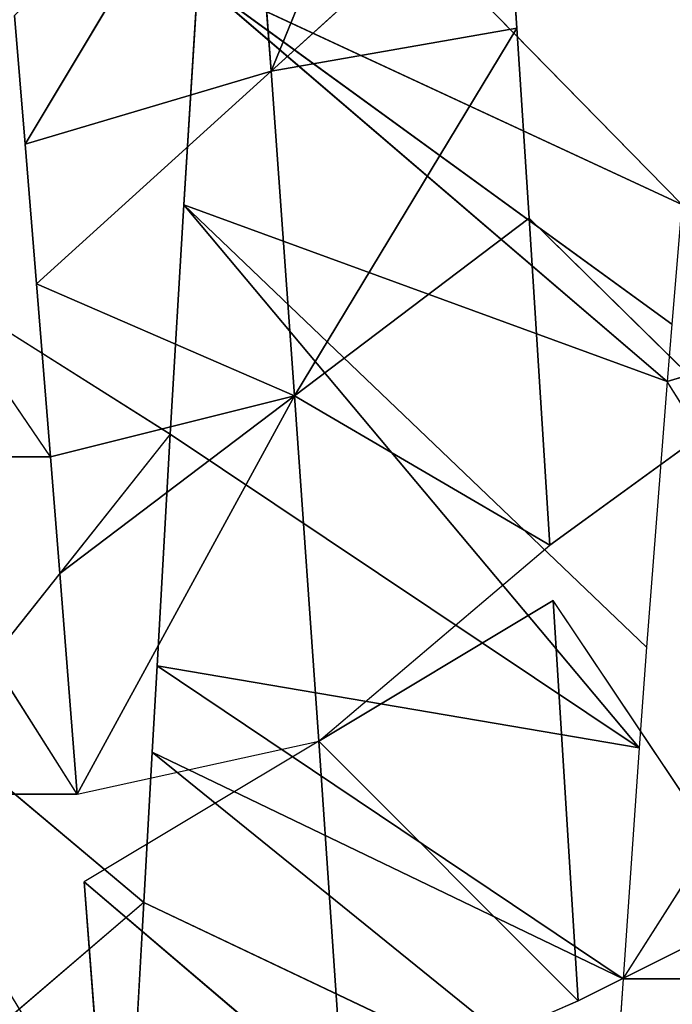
# Model space of a CAD drawing. Extents: x 0 to 40, y 0 to 81.9.
# Tile 553 of 623: x 33.072 to 33.376, y 75.366 to 75.826. Entities that reach past the tile are written whole.
import ezdxf

# ---------------------------------------------------------------- set-up
doc = ezdxf.new("R2010")
doc.units = 0
doc.header["$LTSCALE"] = 25.4
doc.layers.get('0').update_dxf_attribs({"color": 13, "linetype": 'CONTINUOUS'})

# ---------------------------------------------------------------- blocks, each defined once
blk = doc.blocks.new('ICE-TUBE-LED-S-8118_STL')
at = {"color": 0}
for p, q in [((75.94058, -10.98043, 47.38472), (76.08642, -10.88107, 47.29603)), ((75.78329, -10.99291, 47.45815), (75.94058, -10.89293, 47.38472)), ((75.94058, -10.98043, 47.38472), (75.94058, -10.89293, 47.38472)), ((75.78329, -10.99291, 47.45815), (75.78329, -10.90541, 47.45815)), ((75.73272, -11.024, 44.12465), (75.65413, -10.93211, 44.10402)), ((75.73272, -11.024, 44.12465), (75.80289, -10.94039, 44.14608)), ((75.95121, -11.0362, 44.20121), (75.83242, -10.94202, 44.15598)), ((75.95121, -11.0362, 44.20121), (76.00443, -10.95183, 44.22441)), ((76.08642, -10.96857, 47.29603), (76.14635, -10.9636, 47.25285)), ((76.02128, -10.9739, 47.33834), (76.08642, -10.96857, 47.29603)), ((76.26067, -11.07298, 47.40392), (76.08642, -10.96857, 47.29603)), ((76.08642, -10.96857, 47.29603), (76.12051, -11.08328, 47.49971)), ((76.26067, -11.07298, 47.40392), (76.08642, -10.96857, 47.29603)), ((76.08642, -10.96857, 47.29603), (76.12051, -11.08328, 47.49971)), ((75.94058, -10.98043, 47.38472), (76.02128, -10.9739, 47.33834)), ((75.96902, -11.09416, 47.58291), (76.02128, -10.9739, 47.33834)), ((75.96902, -11.09416, 47.58291), (76.02128, -10.9739, 47.33834)), ((76.12051, -11.08328, 47.49971), (76.02128, -10.9739, 47.33834)), ((76.12051, -11.08328, 47.49971), (76.02128, -10.9739, 47.33834)), ((75.78329, -10.99291, 47.45815), (75.88609, -10.98479, 47.41258)), ((75.88609, -10.98479, 47.41258), (75.94058, -10.98043, 47.38472)), ((75.88609, -10.98479, 47.41258), (75.96902, -11.09416, 47.58291)), ((75.88609, -10.98479, 47.41258), (75.96902, -11.09416, 47.58291)), ((75.94058, -10.98043, 47.38472), (75.96902, -11.09416, 47.58291)), ((75.94058, -10.98043, 47.38472), (75.96902, -11.09416, 47.58291)), ((75.78329, -10.99291, 47.45815), (75.80792, -11.10549, 47.65165)), ((75.61702, -11.00582, 47.5143), (75.74232, -10.99612, 47.47393)), ((75.74232, -10.99612, 47.47393), (75.63937, -11.11712, 47.70442)), ((75.74232, -10.99612, 47.47393), (75.63937, -11.11712, 47.70442)), ((75.80792, -11.10549, 47.65165), (75.74232, -10.99612, 47.47393)), ((75.73272, -11.024, 44.12465), (75.61882, -11.01762, 44.09588)), ((75.73272, -11.024, 44.12465), (75.62889, -11.24275, 44.48904)), ((75.73272, -11.024, 44.12465), (75.62889, -11.24275, 44.48904)), ((75.80288, -11.02789, 44.14608), (75.73272, -11.024, 44.12465)), ((75.62889, -11.24275, 44.48904), (75.80288, -11.02789, 44.14608)), ((75.62889, -11.24275, 44.48904), (75.80288, -11.02789, 44.14608)), ((75.80288, -11.02789, 44.14608), (75.69709, -11.24744, 44.51016)), ((75.80288, -11.02789, 44.14608), (75.69709, -11.24744, 44.51016)), ((75.84313, -11.03011, 44.15969), (75.69709, -11.24744, 44.51016)), ((75.84313, -11.03011, 44.15969), (75.69709, -11.24744, 44.51016)), ((75.84313, -11.03011, 44.15969), (75.80288, -11.02789, 44.14608)), ((75.84313, -11.03011, 44.15969), (75.80492, -11.25495, 44.55071)), ((75.84313, -11.03011, 44.15969), (75.80492, -11.25495, 44.55071)), ((75.95121, -11.0362, 44.20121), (75.84313, -11.03011, 44.15969)), ((75.95121, -11.0362, 44.20121), (75.80492, -11.25495, 44.55071)), ((75.95121, -11.0362, 44.20121), (75.80492, -11.25495, 44.55071)), ((76.05812, -11.04257, 44.24979), (75.95121, -11.0362, 44.20121)), ((75.80492, -11.25495, 44.55071), (76.05812, -11.04257, 44.24979)), ((75.80492, -11.25495, 44.55071), (76.05812, -11.04257, 44.24979)), ((75.85174, -11.25837, 44.57121), (76.05812, -11.04257, 44.24979)), ((75.85174, -11.25837, 44.57121), (76.05812, -11.04257, 44.24979)), ((75.97572, -11.26794, 44.63469), (76.05812, -11.04257, 44.24979)), ((75.97572, -11.26794, 44.63469), (76.05812, -11.04257, 44.24979)), ((76.16319, -11.04919, 44.30544), (76.05812, -11.04257, 44.24979)), ((75.97572, -11.26794, 44.63469), (76.16319, -11.04919, 44.30544)), ((75.97572, -11.26794, 44.63469), (76.16319, -11.04919, 44.30544)), ((76.0024, -11.27011, 44.65023), (76.16319, -11.04919, 44.30544)), ((76.0024, -11.27011, 44.65023), (76.16319, -11.04919, 44.30544)), ((76.05834, -11.27478, 44.68517), (76.16319, -11.04919, 44.30544)), ((76.05834, -11.27478, 44.68517), (76.16319, -11.04919, 44.30544)), ((76.28065, -11.05706, 44.37794), (76.05834, -11.27478, 44.68517)), ((76.28065, -11.05706, 44.37794), (76.05834, -11.27478, 44.68517)), ((76.12051, -11.08328, 47.49971), (76.26067, -11.07298, 47.40392)), ((76.12051, -11.08328, 47.49971), (76.26067, -11.07298, 47.40392)), ((76.12051, -11.08328, 47.49971), (75.96902, -11.09416, 47.58291)), ((76.12051, -11.08328, 47.49971), (75.96902, -11.09416, 47.58291)), ((76.14059, -11.19781, 47.70723), (76.12051, -11.08328, 47.49971)), ((76.12051, -11.08328, 47.49971), (76.36428, -11.18307, 47.56303)), ((76.12051, -11.08328, 47.49971), (76.36428, -11.18307, 47.56303)), ((76.12051, -11.08328, 47.49971), (76.21974, -11.19265, 47.66109)), ((76.12051, -11.08328, 47.49971), (76.21974, -11.19265, 47.66109)), ((76.14059, -11.19781, 47.70723), (76.12051, -11.08328, 47.49971)), ((75.80792, -11.10549, 47.65165), (75.96902, -11.09416, 47.58291)), ((75.80792, -11.10549, 47.65165), (75.96902, -11.09416, 47.58291)), ((75.96902, -11.09416, 47.58291), (75.89935, -11.21324, 47.81963)), ((75.96902, -11.09416, 47.58291), (75.89935, -11.21324, 47.81963)), ((76.05195, -11.20354, 47.75323), (75.96902, -11.09416, 47.58291)), ((76.14059, -11.19781, 47.70723), (75.96902, -11.09416, 47.58291)), ((76.05195, -11.20354, 47.75323), (75.96902, -11.09416, 47.58291)), ((76.14059, -11.19781, 47.70723), (75.96902, -11.09416, 47.58291)), ((75.63937, -11.11712, 47.70442), (75.80792, -11.10549, 47.65165)), ((75.63937, -11.11712, 47.70442), (75.80792, -11.10549, 47.65165)), ((75.68682, -11.22649, 47.88782), (75.80792, -11.10549, 47.65165)), ((75.68682, -11.22649, 47.88782), (75.80792, -11.10549, 47.65165)), ((75.80792, -11.10549, 47.65165), (75.89935, -11.21324, 47.81963)), ((75.80792, -11.10549, 47.65165), (75.87352, -11.21487, 47.82938)), ((75.68682, -11.22649, 47.88782), (75.63937, -11.11712, 47.70442)), ((76.21974, -11.19265, 47.66109), (76.14059, -11.19781, 47.70723)), ((76.14059, -11.19781, 47.70723), (76.05195, -11.20354, 47.75323)), ((76.05195, -11.20354, 47.75323), (75.89935, -11.21324, 47.81963)), ((76.05195, -11.20354, 47.75323), (75.89935, -11.21324, 47.81963)), ((75.96018, -11.29689, 47.79501), (76.05195, -11.20354, 47.75323)), ((75.96018, -11.29689, 47.79501), (75.89935, -11.21324, 47.81963)), ((75.87352, -11.21487, 47.82938), (75.68682, -11.22649, 47.88782)), ((75.87352, -11.21487, 47.82938), (75.68682, -11.22649, 47.88782)), ((75.72937, -11.31136, 47.8763), (75.87352, -11.21487, 47.82938)), ((75.72937, -11.31136, 47.8763), (75.68682, -11.22649, 47.88782)), ((75.69709, -11.24744, 44.51016), (75.62889, -11.24275, 44.48904)), ((75.80492, -11.25495, 44.55071), (75.69709, -11.24744, 44.51016)), ((75.69709, -11.24744, 44.51016), (75.69709, -11.33494, 44.51016)), ((75.69709, -11.24744, 44.51016), (75.85174, -11.34587, 44.57121)), ((75.85174, -11.25837, 44.57121), (75.80492, -11.25495, 44.55071)), ((75.97572, -11.26794, 44.63469), (75.85174, -11.25837, 44.57121)), ((75.85174, -11.34587, 44.57121), (75.97572, -11.26794, 44.63469)), ((76.0024, -11.27011, 44.65023), (75.97572, -11.26794, 44.63469)), ((76.0024, -11.35761, 44.65023), (75.97572, -11.26794, 44.63469)), ((76.05834, -11.27478, 44.68517), (76.0024, -11.27011, 44.65023))]:
    blk.add_line(p, q, dxfattribs=at)
mesh = blk.add_polyface(dxfattribs=at)
corners = [(81.99833, 18.65613, 0), (32.39832, 18.53461, 0), (32.39832, 18.65613, 0), (33.41051, 17.76106, 0), (34.4478, 16.85461, 0), (35.42089, 15.87956, 0), (36.32527, 14.84046, 0), (37.15673, 13.74214, 0), (37.91139, 12.58971, 0), (38.58575, 11.38851, 0), (39.17668, 10.14416, 0), (39.68142, 8.86242, 0), (40.09764, 7.54925, 0), (40.42338, 6.21078, 0), (40.65715, 4.85321, 0), (40.79784, 3.48288, 0), (40.84481, 2.10613, 0), (81.99833, -14.44387, 0), (33.41051, -13.5488, 0), (32.39832, -14.44387, 0), (32.39832, -14.32234, 0), (34.4478, -12.64234, 0), (35.42089, -11.6673, 0), (36.32527, -10.6282, 0), (37.15673, -9.52987, 0), (37.91139, -8.37744, 0), (38.58575, -7.17625, 0), (39.17668, -5.93189, 0), (39.68142, -4.65015, 0), (40.09764, -3.33699, 0), (40.42338, -1.99851, 0), (40.65715, -0.64095, 0), (40.79784, 0.72939, 0)]
mesh.append_faces([[corners[k] for k in face] for face in [(0, 1, 2), (18, 19, 20)]], dxfattribs={"vtx0": -1, "color": 0})
mesh.append_faces([[corners[k] for k in face] for face in [(1, 0, 3), (3, 0, 4), (4, 0, 5), (5, 0, 6), (6, 0, 7), (7, 0, 8), (8, 0, 9), (9, 0, 10), (10, 0, 11), (11, 0, 12), (12, 0, 13), (13, 0, 14), (14, 0, 15), (15, 0, 16), (19, 18, 17)]], dxfattribs={"vtx0": -1, "vtx1": -1, "color": 0})
mesh.append_faces([[corners[k] for k in face] for face in [(16, 0, 17), (17, 18, 21), (17, 21, 22), (17, 22, 23), (17, 23, 24), (17, 24, 25), (17, 25, 26), (17, 26, 27), (17, 27, 28), (17, 28, 29), (17, 29, 30), (17, 30, 31), (17, 31, 32), (17, 32, 16)]], dxfattribs={"vtx0": -1, "vtx2": -1, "color": 0})
mesh = blk.add_polyface(dxfattribs=at)
corners = [(81.99833, -14.44387, 92), (32.39832, -14.32234, 92), (32.39832, -14.44387, 92), (33.41051, -13.5488, 92), (34.4478, -12.64234, 92), (35.42089, -11.6673, 92), (36.32527, -10.6282, 92), (37.15673, -9.52987, 92), (37.91139, -8.37744, 92), (38.58575, -7.17625, 92), (39.17668, -5.93189, 92), (39.68142, -4.65015, 92), (40.09764, -3.33699, 92), (40.42338, -1.99851, 92), (40.65715, -0.64095, 92), (40.79784, 0.72939, 92), (40.84481, 2.10613, 92), (33.41051, 17.76106, 92), (32.39832, 18.65613, 92), (32.39832, 18.53461, 92), (81.99833, 18.65613, 92), (34.4478, 16.85461, 92), (35.42089, 15.87956, 92), (36.32527, 14.84046, 92), (37.15673, 13.74214, 92), (37.91139, 12.58971, 92), (38.58575, 11.38851, 92), (39.17668, 10.14416, 92), (39.68142, 8.86242, 92), (40.09764, 7.54925, 92), (40.42338, 6.21078, 92), (40.65715, 4.85321, 92), (40.79784, 3.48288, 92)]
mesh.append_faces([[corners[k] for k in face] for face in [(0, 1, 2), (17, 18, 19)]], dxfattribs={"vtx0": -1, "color": 0})
mesh.append_faces([[corners[k] for k in face] for face in [(1, 0, 3), (3, 0, 4), (4, 0, 5), (5, 0, 6), (6, 0, 7), (7, 0, 8), (8, 0, 9), (9, 0, 10), (10, 0, 11), (11, 0, 12), (12, 0, 13), (13, 0, 14), (14, 0, 15), (15, 0, 16), (18, 17, 20), (20, 16, 0)]], dxfattribs={"vtx0": -1, "vtx1": -1, "color": 0})
mesh.append_faces([[corners[k] for k in face] for face in [(20, 17, 21), (20, 21, 22), (20, 22, 23), (20, 23, 24), (20, 24, 25), (20, 25, 26), (20, 26, 27), (20, 27, 28), (20, 28, 29), (20, 29, 30), (20, 30, 31), (20, 31, 32), (20, 32, 16)]], dxfattribs={"vtx0": -1, "vtx2": -1, "color": 0})
mesh = blk.add_polyface(dxfattribs=at)
corners = [(82.19833, -12.64387, 2), (64.19833, 16.85613, 2), (64.19833, -12.64387, 2), (82.19833, 16.85613, 2)]
mesh.append_faces([[corners[k] for k in face] for face in [(0, 1, 2), (1, 0, 3)]], dxfattribs={"vtx0": -1, "color": 0})
mesh = blk.add_polyface(dxfattribs=at)
corners = [(64.19833, 16.85613, 90), (82.19833, -12.64387, 90), (64.19833, -12.64387, 90), (82.19833, 16.85613, 90)]
mesh.append_faces([[corners[k] for k in face] for face in [(0, 1, 2), (1, 0, 3)]], dxfattribs={"vtx0": -1, "color": 0})
mesh = blk.add_polyface(dxfattribs=at)
corners = [(76.08642, -10.88107, 47.29603), (75.94058, -10.89293, 47.38472), (75.94058, -10.98043, 47.38472), (76.08642, -10.79357, 47.29603)]
mesh.append_faces([[corners[k] for k in face] for face in [(0, 1, 2), (1, 0, 3)]], dxfattribs={"vtx0": -1, "color": 0})
mesh = blk.add_polyface(dxfattribs=at)
corners = [(75.94058, -10.89293, 47.38472), (75.78329, -10.90541, 47.45815), (75.78329, -10.99291, 47.45815), (75.94058, -10.80543, 47.38472)]
mesh.append_faces([[corners[k] for k in face] for face in [(0, 1, 2), (1, 0, 3)]], dxfattribs={"vtx0": -1, "color": 0})
mesh = blk.add_polyface(dxfattribs=at)
corners = [(76.22382, -10.86395, 44.56895), (76.28065, -10.96956, 44.37794), (76.07793, -10.85293, 44.47493)]
mesh.append_faces([[corners[k] for k in face] for face in [(0, 1, 2)]], dxfattribs={"color": 0})
mesh = blk.add_polyface(dxfattribs=at)
corners = [(76.07793, -10.85293, 44.47493), (76.28065, -10.96956, 44.37794), (76.17258, -10.9623, 44.31082)]
mesh.append_faces([[corners[k] for k in face] for face in [(0, 1, 2)]], dxfattribs={"color": 0})
mesh = blk.add_polyface(dxfattribs=at)
corners = [(75.78329, -10.90541, 47.45815), (75.61702, -10.91832, 47.5143), (75.61702, -11.00582, 47.5143)]
mesh.append_faces([[corners[k] for k in face] for face in [(0, 1, 2)]], dxfattribs={"color": 0})
mesh = blk.add_polyface(dxfattribs=at)
corners = [(75.80289, -10.94039, 44.14608), (75.73272, -11.024, 44.12465), (75.65413, -10.93211, 44.10402)]
mesh.append_faces([[corners[k] for k in face] for face in [(0, 1, 2)]], dxfattribs={"color": 0})
mesh = blk.add_polyface(dxfattribs=at)
corners = [(76.00443, -10.95183, 44.22441), (75.95121, -11.0362, 44.20121), (75.83242, -10.94202, 44.15598)]
mesh.append_faces([[corners[k] for k in face] for face in [(0, 1, 2)]], dxfattribs={"color": 0})
mesh = blk.add_polyface(dxfattribs=at)
corners = [(76.26067, -11.07298, 47.40392), (76.14635, -10.9636, 47.25285), (76.08642, -10.96857, 47.29603)]
mesh.append_faces([[corners[k] for k in face] for face in [(0, 1, 2)]], dxfattribs={"color": 0})
mesh = blk.add_polyface(dxfattribs=at)
corners = [(76.12051, -11.08328, 47.49971), (76.08642, -10.96857, 47.29603), (76.02128, -10.9739, 47.33834)]
mesh.append_faces([[corners[k] for k in face] for face in [(0, 1, 2)]], dxfattribs={"color": 0})
mesh = blk.add_polyface(dxfattribs=at)
corners = [(76.12051, -11.08328, 47.49971), (76.26067, -11.07298, 47.40392), (76.08642, -10.96857, 47.29603)]
mesh.append_faces([[corners[k] for k in face] for face in [(0, 1, 2)]], dxfattribs={"color": 0})
mesh = blk.add_polyface(dxfattribs=at)
corners = [(75.96902, -11.09416, 47.58291), (76.02128, -10.9739, 47.33834), (75.94058, -10.98043, 47.38472)]
mesh.append_faces([[corners[k] for k in face] for face in [(0, 1, 2)]], dxfattribs={"color": 0})
mesh = blk.add_polyface(dxfattribs=at)
corners = [(75.96902, -11.09416, 47.58291), (76.12051, -11.08328, 47.49971), (76.02128, -10.9739, 47.33834)]
mesh.append_faces([[corners[k] for k in face] for face in [(0, 1, 2)]], dxfattribs={"color": 0})
mesh = blk.add_polyface(dxfattribs=at)
corners = [(75.78329, -10.99291, 47.45815), (75.96902, -11.09416, 47.58291), (75.88609, -10.98479, 47.41258), (75.80792, -11.10549, 47.65165)]
mesh.append_faces([[corners[k] for k in face] for face in [(0, 1, 2), (1, 0, 3)]], dxfattribs={"vtx0": -1, "color": 0})
mesh = blk.add_polyface(dxfattribs=at)
corners = [(75.96902, -11.09416, 47.58291), (75.94058, -10.98043, 47.38472), (75.88609, -10.98479, 47.41258)]
mesh.append_faces([[corners[k] for k in face] for face in [(0, 1, 2)]], dxfattribs={"color": 0})
mesh = blk.add_polyface(dxfattribs=at)
corners = [(75.63937, -11.11712, 47.70442), (75.74232, -10.99612, 47.47393), (75.61702, -11.00582, 47.5143)]
mesh.append_faces([[corners[k] for k in face] for face in [(0, 1, 2)]], dxfattribs={"color": 0})
mesh = blk.add_polyface(dxfattribs=at)
corners = [(75.63937, -11.11712, 47.70442), (75.80792, -11.10549, 47.65165), (75.74232, -10.99612, 47.47393)]
mesh.append_faces([[corners[k] for k in face] for face in [(0, 1, 2)]], dxfattribs={"color": 0})
mesh = blk.add_polyface(dxfattribs=at)
corners = [(75.62889, -11.24275, 44.48904), (75.61882, -11.01762, 44.09588), (75.73272, -11.024, 44.12465)]
mesh.append_faces([[corners[k] for k in face] for face in [(0, 1, 2)]], dxfattribs={"color": 0})
mesh = blk.add_polyface(dxfattribs=at)
corners = [(75.62889, -11.24275, 44.48904), (75.73272, -11.024, 44.12465), (75.80288, -11.02789, 44.14608)]
mesh.append_faces([[corners[k] for k in face] for face in [(0, 1, 2)]], dxfattribs={"color": 0})
mesh = blk.add_polyface(dxfattribs=at)
corners = [(75.69709, -11.24744, 44.51016), (75.62889, -11.24275, 44.48904), (75.80288, -11.02789, 44.14608)]
mesh.append_faces([[corners[k] for k in face] for face in [(0, 1, 2)]], dxfattribs={"color": 0})
mesh = blk.add_polyface(dxfattribs=at)
corners = [(75.69709, -11.24744, 44.51016), (75.80288, -11.02789, 44.14608), (75.84313, -11.03011, 44.15969)]
mesh.append_faces([[corners[k] for k in face] for face in [(0, 1, 2)]], dxfattribs={"color": 0})
mesh = blk.add_polyface(dxfattribs=at)
corners = [(75.80492, -11.25495, 44.55071), (75.69709, -11.24744, 44.51016), (75.84313, -11.03011, 44.15969)]
mesh.append_faces([[corners[k] for k in face] for face in [(0, 1, 2)]], dxfattribs={"color": 0})
mesh = blk.add_polyface(dxfattribs=at)
corners = [(75.80492, -11.25495, 44.55071), (75.84313, -11.03011, 44.15969), (75.95121, -11.0362, 44.20121)]
mesh.append_faces([[corners[k] for k in face] for face in [(0, 1, 2)]], dxfattribs={"color": 0})
mesh = blk.add_polyface(dxfattribs=at)
corners = [(75.80492, -11.25495, 44.55071), (75.95121, -11.0362, 44.20121), (76.05812, -11.04257, 44.24979)]
mesh.append_faces([[corners[k] for k in face] for face in [(0, 1, 2)]], dxfattribs={"color": 0})
mesh = blk.add_polyface(dxfattribs=at)
corners = [(75.85174, -11.25837, 44.57121), (75.80492, -11.25495, 44.55071), (76.05812, -11.04257, 44.24979)]
mesh.append_faces([[corners[k] for k in face] for face in [(0, 1, 2)]], dxfattribs={"color": 0})
mesh = blk.add_polyface(dxfattribs=at)
corners = [(75.97572, -11.26794, 44.63469), (75.85174, -11.25837, 44.57121), (76.05812, -11.04257, 44.24979)]
mesh.append_faces([[corners[k] for k in face] for face in [(0, 1, 2)]], dxfattribs={"color": 0})
mesh = blk.add_polyface(dxfattribs=at)
corners = [(75.97572, -11.26794, 44.63469), (76.05812, -11.04257, 44.24979), (76.16319, -11.04919, 44.30544)]
mesh.append_faces([[corners[k] for k in face] for face in [(0, 1, 2)]], dxfattribs={"color": 0})
mesh = blk.add_polyface(dxfattribs=at)
corners = [(76.0024, -11.27011, 44.65023), (75.97572, -11.26794, 44.63469), (76.16319, -11.04919, 44.30544)]
mesh.append_faces([[corners[k] for k in face] for face in [(0, 1, 2)]], dxfattribs={"color": 0})
mesh = blk.add_polyface(dxfattribs=at)
corners = [(76.05834, -11.27478, 44.68517), (76.0024, -11.27011, 44.65023), (76.16319, -11.04919, 44.30544)]
mesh.append_faces([[corners[k] for k in face] for face in [(0, 1, 2)]], dxfattribs={"color": 0})
mesh = blk.add_polyface(dxfattribs=at)
corners = [(76.05834, -11.27478, 44.68517), (76.16319, -11.04919, 44.30544), (76.28065, -11.05706, 44.37794)]
mesh.append_faces([[corners[k] for k in face] for face in [(0, 1, 2)]], dxfattribs={"color": 0})
mesh = blk.add_polyface(dxfattribs=at)
corners = [(76.14606, -11.28251, 44.74693), (76.05834, -11.27478, 44.68517), (76.28065, -11.05706, 44.37794)]
mesh.append_faces([[corners[k] for k in face] for face in [(0, 1, 2)]], dxfattribs={"color": 0})
mesh = blk.add_polyface(dxfattribs=at)
corners = [(76.36428, -11.18307, 47.56303), (76.26067, -11.07298, 47.40392), (76.12051, -11.08328, 47.49971)]
mesh.append_faces([[corners[k] for k in face] for face in [(0, 1, 2)]], dxfattribs={"color": 0})
mesh = blk.add_polyface(dxfattribs=at)
corners = [(76.14059, -11.19781, 47.70723), (76.12051, -11.08328, 47.49971), (75.96902, -11.09416, 47.58291)]
mesh.append_faces([[corners[k] for k in face] for face in [(0, 1, 2)]], dxfattribs={"color": 0})
mesh = blk.add_polyface(dxfattribs=at)
corners = [(76.21974, -11.19265, 47.66109), (76.36428, -11.18307, 47.56303), (76.12051, -11.08328, 47.49971)]
mesh.append_faces([[corners[k] for k in face] for face in [(0, 1, 2)]], dxfattribs={"color": 0})
mesh = blk.add_polyface(dxfattribs=at)
corners = [(76.14059, -11.19781, 47.70723), (76.21974, -11.19265, 47.66109), (76.12051, -11.08328, 47.49971)]
mesh.append_faces([[corners[k] for k in face] for face in [(0, 1, 2)]], dxfattribs={"color": 0})
mesh = blk.add_polyface(dxfattribs=at)
corners = [(75.89935, -11.21324, 47.81963), (75.96902, -11.09416, 47.58291), (75.80792, -11.10549, 47.65165)]
mesh.append_faces([[corners[k] for k in face] for face in [(0, 1, 2)]], dxfattribs={"color": 0})
mesh = blk.add_polyface(dxfattribs=at)
corners = [(75.89935, -11.21324, 47.81963), (76.05195, -11.20354, 47.75323), (75.96902, -11.09416, 47.58291)]
mesh.append_faces([[corners[k] for k in face] for face in [(0, 1, 2)]], dxfattribs={"color": 0})
mesh = blk.add_polyface(dxfattribs=at)
corners = [(76.05195, -11.20354, 47.75323), (76.14059, -11.19781, 47.70723), (75.96902, -11.09416, 47.58291)]
mesh.append_faces([[corners[k] for k in face] for face in [(0, 1, 2)]], dxfattribs={"color": 0})
mesh = blk.add_polyface(dxfattribs=at)
corners = [(75.68682, -11.22649, 47.88782), (75.80792, -11.10549, 47.65165), (75.63937, -11.11712, 47.70442)]
mesh.append_faces([[corners[k] for k in face] for face in [(0, 1, 2)]], dxfattribs={"color": 0})
mesh = blk.add_polyface(dxfattribs=at)
corners = [(75.68682, -11.22649, 47.88782), (75.87352, -11.21487, 47.82938), (75.80792, -11.10549, 47.65165)]
mesh.append_faces([[corners[k] for k in face] for face in [(0, 1, 2)]], dxfattribs={"color": 0})
mesh = blk.add_polyface(dxfattribs=at)
corners = [(76.05195, -11.20354, 47.75323), (75.89935, -11.21324, 47.81963), (75.96018, -11.29689, 47.79501)]
mesh.append_faces([[corners[k] for k in face] for face in [(0, 1, 2)]], dxfattribs={"color": 0})
mesh = blk.add_polyface(dxfattribs=at)
corners = [(75.87352, -11.21487, 47.82938), (75.68682, -11.22649, 47.88782), (75.72937, -11.31136, 47.8763)]
mesh.append_faces([[corners[k] for k in face] for face in [(0, 1, 2)]], dxfattribs={"color": 0})
mesh = blk.add_polyface(dxfattribs=at)
corners = [(75.69709, -11.33494, 44.51016), (75.53577, -11.32378, 44.46555), (75.53577, -11.23628, 44.46555), (75.69709, -11.42244, 44.51016)]
mesh.append_faces([[corners[k] for k in face] for face in [(0, 1, 2), (1, 0, 3)]], dxfattribs={"vtx0": -1, "color": 0})
mesh = blk.add_polyface(dxfattribs=at)
corners = [(75.85174, -11.34587, 44.57121), (75.69709, -11.33494, 44.51016), (75.69709, -11.24744, 44.51016)]
mesh.append_faces([[corners[k] for k in face] for face in [(0, 1, 2)]], dxfattribs={"color": 0})
mesh = blk.add_polyface(dxfattribs=at)
corners = [(76.0024, -11.35761, 44.65023), (75.85174, -11.34587, 44.57121), (75.97572, -11.26794, 44.63469)]
mesh.append_faces([[corners[k] for k in face] for face in [(0, 1, 2)]], dxfattribs={"color": 0})

msp = doc.modelspace()

# ---------------------------------------------------------------- block references
at = {"color": 8, "rotation": 90.00000000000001}
msp.add_blockref('ICE-TUBE-LED-S-8118_STL', (22.10613, -0.3188, 254.70001), dxfattribs=at)

doc.saveas('drawing.dxf')
